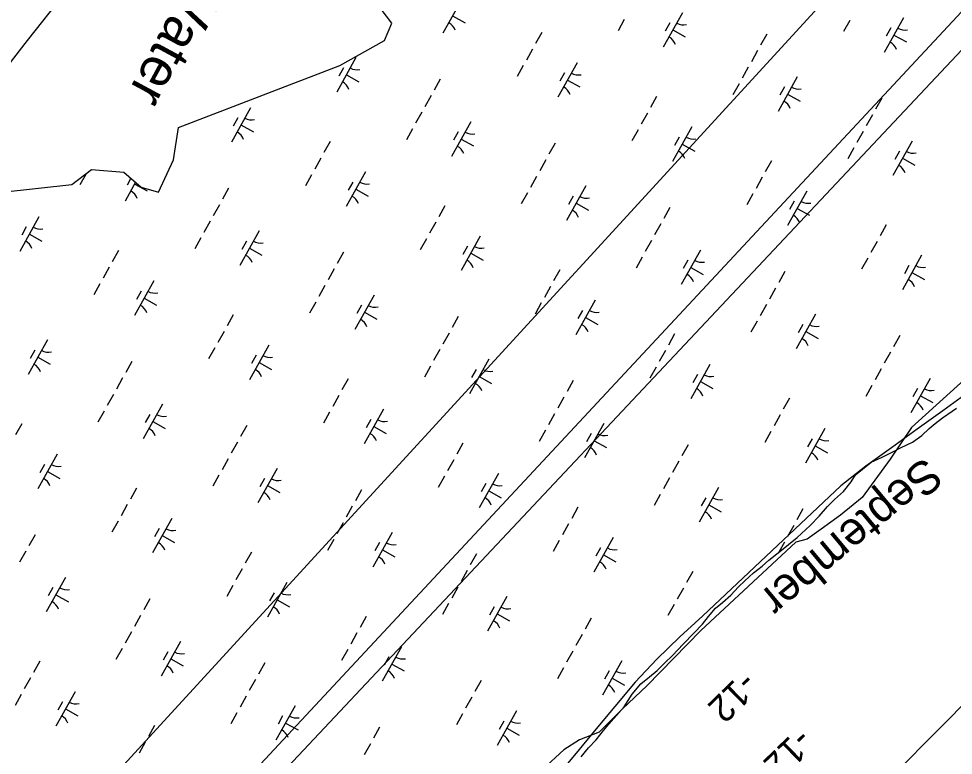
# Model space of a CAD drawing. Extents: x 3923531 to 3943530, y 207391 to 229799.
# Drawn here: x 3930996 to 3932178, y 215585 to 216516 of the extents above; entities that cross this region are included whole.
import ezdxf

# ---------------------------------------------------------------- set-up
doc = ezdxf.new("R2010")
doc.units = 0
for name, color, linetype in [('V-RIVR-EDGE', 7, 'Continuous'), ('V-RIVR-IDEN', 7, 'Continuous'), ('V-RIVR-RANG', 7, 'Continuous'), ('V-RRAP-FSHR', 7, 'Continuous'), ('V-TOPO-MINR', 7, 'Continuous'), ('V-TOPO-SHOR', 7, 'Continuous'), ('V-UTIL-LINE', 7, 'Continuous'), ('V-WETL-SWMP', 7, 'Continuous')]:
    doc.layers.add(name, color=color, linetype=linetype)

msp = doc.modelspace()

# ---------------------------------------------------------------- linework, layer by layer
at = {"layer": 'V-RIVR-EDGE'}
msp.add_lwpolyline([(3932534, 216570), (3932571.7, 216467.5), (3932575.3, 216425.1), (3932550.5, 216376.7), (3932448, 216240), (3932420.8, 216215.3), (3932336, 216172.8), (3932310, 216164.6), (3932222.8, 216087.9), (3932125, 215999.5), (3932097.9, 215959.5), (3932062.5, 215911.1), (3932035.4, 215888.7), (3932010.7, 215871.1), (3931993, 215858.1), (3931978.8, 215854.6), (3931858.6, 215742.6), (3931790.2, 215673), (3931759.6, 215643.6), (3931730.1, 215614.1), (3931705.4, 215604.7), (3931685.3, 215591.7), (3931579.2, 215493.9)], dxfattribs=at)
at = {"layer": 'V-RRAP-FSHR'}
for points in [[(3932730.9, 216526.4), (3932701.6, 216498.3), (3932673.2, 216470.3), (3932644.3, 216442.5), (3932615.4, 216414.8), (3932586.6, 216387.5), (3932557.7, 216359.3), (3932528.9, 216331.6), (3932500.8, 216303.9), (3932471.7, 216275.7), (3932443.6, 216247.2), (3932415.5, 216218.7), (3932387.2, 216190.7), (3932355.6, 216166), (3932324.2, 216141.2), (3932292.7, 216116.5), (3932261.3, 216091.8), (3932229.6, 216067.3), (3932197.2, 216044), (3932164.7, 216020.6), (3932132.3, 215997.2), (3932099.8, 215973.8), (3932067.4, 215950.4), (3932035.8, 215925.9)], [(3932035.8, 215925.9), (3932006.7, 215898.5), (3931977.6, 215871.1), (3931948.4, 215843.7), (3931919.3, 215816.3), (3931890.2, 215788.9), (3931861.3, 215761.5), (3931831.9, 215734.7), (3931802.8, 215706.7), (3931775.6, 215677.4), (3931750, 215646.7), (3931724.3, 215616), (3931698.7, 215585.3), (3931673.1, 215554.5)]]:
    msp.add_lwpolyline(points, dxfattribs=at)
at = {"layer": 'V-TOPO-MINR'}
msp.add_lwpolyline([(3933005.2, 216542.4), (3932936.6, 216462.2), (3932867.9, 216381.9), (3932772.8, 216271), (3932751.4, 216246.4), (3932729.9, 216222), (3932708.2, 216197.8), (3932686.2, 216173.7), (3932514.1, 215987), (3932437.9, 215905.3), (3932361.2, 215824.2), (3932283.5, 215743.9), (3932205.3, 215664.2), (3932056.5, 215514.4)], dxfattribs=at)
at = {"layer": 'V-TOPO-SHOR'}
msp.add_lwpolyline([(3931053.7, 216548.3), (3931006.7, 216488.7), (3930975.3, 216447.9), (3930940.7, 216394.5), (3930909.4, 216369.4), (3930881.1, 216334.9), (3930865.4, 216297.2), (3930849.7, 216281.5), (3930821.5, 216256.4), (3930846.6, 216250.1), (3930893.7, 216281.5), (3930975.3, 216297.2), (3931063.2, 216306.6), (3931088.3, 216325.5), (3931129.1, 216322.3), (3931151, 216303.5), (3931173, 216297.2), (3931191.8, 216338), (3931198.1, 216378.8), (3931402.1, 216457.3), (3931458.6, 216488.7), (3931468, 216510.6), (3931439.8, 216548.3)], dxfattribs=at)
at = {"layer": 'V-UTIL-LINE'}
for points in [[(3936636.4, 224015.9), (3936525.6, 224056.2), (3935321.3, 220766.2), (3935347.7, 220401.8), (3934871.3, 219561.1), (3934439.5, 219247.4), (3932085.9, 216616.8), (3928247.6, 212430.3)], [(3934948.1, 219998.5), (3933937.9, 218403.6), (3930512.9, 214727.6), (3928293.6, 212405.3)], [(3928303.7, 212396.8), (3930529.6, 214712.5), (3934263.4, 218684.8), (3934306.8, 218941.8), (3934562.1, 219352.8), (3934805.1, 219208.2)]]:
    msp.add_lwpolyline(points, dxfattribs=at)
at = {"layer": 'V-WETL-SWMP'}
for p, q in [((3931557, 216541.7), (3931532.6, 216498.1)), ((3931544.8, 216519.9), (3931560.5, 216511.1)), ((3931761.7, 216515.2), (3931753.9, 216501.2)), ((3931835.4, 216523.9), (3931811, 216480.3)), ((3932115, 216517.5), (3932090.6, 216473.8)), ((3931819.4, 216511.1), (3931813.5, 216500.6)), ((3931823.2, 216502.1), (3931838.9, 216493.3)), ((3932046.9, 216513.9), (3932039.1, 216500)), ((3932099, 216504.6), (3932093.1, 216494.2)), ((3931657.5, 216499), (3931649.7, 216485)), ((3931942, 216496.9), (3931934.2, 216482.9)), ((3932102.8, 216495.6), (3932118.5, 216486.9)), ((3931422.6, 216467.1), (3931398.2, 216423.4)), ((3931645.8, 216478), (3931638, 216464.1)), ((3931930.3, 216476), (3931922.5, 216462)), ((3931634.1, 216457.1), (3931626.3, 216443.1)), ((3931702.2, 216460.6), (3931677.8, 216417)), ((3931918.6, 216455), (3931910.8, 216441)), ((3931406.6, 216454.3), (3931400.7, 216443.8)), ((3931410.4, 216445.3), (3931426.1, 216436.5)), ((3931686.2, 216447.8), (3931680.3, 216437.3)), ((3931529.2, 216440.1), (3931521.4, 216426.1)), ((3931690, 216438.8), (3931705.7, 216430)), ((3931906.9, 216434), (3931899.1, 216420.1)), ((3931980.6, 216442.8), (3931956.2, 216399.2)), ((3931964.6, 216430), (3931958.7, 216419.5)), ((3931968.4, 216421), (3931984.1, 216412.2)), ((3931517.5, 216419.1), (3931509.7, 216405.1)), ((3931802.7, 216417.9), (3931794.9, 216403.9)), ((3932087.3, 216415.8), (3932079.4, 216401.8)), ((3931289.4, 216403.8), (3931265, 216360.1)), ((3931505.8, 216398.2), (3931498, 216384.2)), ((3931791, 216396.9), (3931783.2, 216382.9)), ((3931273.4, 216391), (3931267.5, 216380.5)), ((3931567.8, 216386), (3931543.4, 216342.3)), ((3932075.5, 216394.8), (3932067.7, 216380.9)), ((3931277.2, 216382), (3931292.9, 216373.2)), ((3931494.1, 216377.2), (3931486.3, 216363.2)), ((3931551.8, 216373.2), (3931545.9, 216362.7)), ((3931779.3, 216376), (3931771.5, 216362)), ((3931847.4, 216379.5), (3931823, 216335.8)), ((3932063.8, 216373.9), (3932056, 216359.9)), ((3931389.9, 216361), (3931382.1, 216347.1)), ((3931555.6, 216364.1), (3931571.3, 216355.4)), ((3931831.4, 216366.7), (3931825.5, 216356.2)), ((3932125.8, 216361.7), (3932101.4, 216318)), ((3931674.4, 216358.9), (3931666.6, 216345)), ((3931835.2, 216357.7), (3931850.9, 216348.9)), ((3932052.1, 216352.9), (3932044.3, 216339)), ((3932109.8, 216348.9), (3932103.9, 216338.4)), ((3931378.2, 216340.1), (3931370.4, 216326.1)), ((3931662.7, 216338), (3931654.9, 216324)), ((3931947.9, 216336.7), (3931940.1, 216322.8)), ((3932113.6, 216339.9), (3932129.3, 216331.1)), ((3931081.3, 216320.4), (3931073.5, 216306.4)), ((3931138, 216314.6), (3931133.1, 216305.8)), ((3931366.5, 216319.1), (3931358.7, 216305.2)), ((3931434.6, 216322.7), (3931410.2, 216279)), ((3931651, 216317), (3931643.2, 216303.1)), ((3931936.2, 216315.8), (3931928.4, 216301.8)), ((3931144, 216309.5), (3931130.6, 216285.5)), ((3931142.8, 216307.3), (3931158.5, 216298.5)), ((3931261.6, 216302.1), (3931253.8, 216288.1)), ((3931418.6, 216309.8), (3931412.7, 216299.4)), ((3931713, 216304.9), (3931688.6, 216261.2)), ((3931422.4, 216300.8), (3931438.1, 216292.1)), ((3931639.3, 216296.1), (3931631.5, 216282.1)), ((3931697, 216292), (3931691.1, 216281.6)), ((3931924.5, 216294.8), (3931916.7, 216280.9)), ((3931992.6, 216298.4), (3931968.2, 216254.7)), ((3931249.9, 216281.2), (3931242.1, 216267.2)), ((3931535.1, 216279.9), (3931527.3, 216265.9)), ((3931700.8, 216283), (3931716.5, 216274.2)), ((3931819.6, 216277.8), (3931811.8, 216263.9)), ((3931976.6, 216285.5), (3931970.7, 216275.1)), ((3931021.7, 216265.8), (3930997.4, 216222.2)), ((3931980.4, 216276.5), (3931996.1, 216267.8)), ((3931238.2, 216260.2), (3931230.4, 216246.2)), ((3931523.4, 216259), (3931515.6, 216245)), ((3931807.9, 216256.9), (3931800.1, 216242.9)), ((3932093.1, 216255.6), (3932085.3, 216241.6)), ((3931005.7, 216253), (3930999.9, 216242.5)), ((3931009.6, 216244), (3931025.3, 216235.2)), ((3931300.2, 216248), (3931275.8, 216204.4)), ((3931226.5, 216239.3), (3931218.7, 216225.3)), ((3931284.2, 216235.2), (3931278.3, 216224.7)), ((3931511.7, 216238), (3931503.9, 216224)), ((3931579.8, 216241.5), (3931555.4, 216197.9)), ((3931796.2, 216235.9), (3931788.4, 216221.9)), ((3932081.4, 216234.7), (3932073.6, 216220.7)), ((3931122.3, 216223.1), (3931114.5, 216209.1)), ((3931288, 216226.2), (3931303.7, 216217.4)), ((3931406.8, 216221), (3931399, 216207)), ((3931563.8, 216228.7), (3931557.9, 216218.2)), ((3931567.6, 216219.7), (3931583.3, 216210.9)), ((3931858.2, 216223.7), (3931833.8, 216180.1)), ((3931784.5, 216215), (3931776.7, 216201)), ((3931842.2, 216210.9), (3931836.3, 216200.4)), ((3932069.7, 216213.7), (3932061.9, 216199.7)), ((3932137.8, 216217.2), (3932113.4, 216173.6)), ((3931110.6, 216202.1), (3931102.8, 216188.1)), ((3931395.1, 216200), (3931387.3, 216186.1)), ((3931680.3, 216198.8), (3931672.5, 216184.8)), ((3931846, 216201.9), (3931861.7, 216193.1)), ((3931964.9, 216196.7), (3931957.1, 216182.7)), ((3932121.8, 216204.4), (3932116, 216193.9)), ((3932125.6, 216195.4), (3932141.3, 216186.6)), ((3931167, 216184.7), (3931142.6, 216141.1)), ((3931098.9, 216181.2), (3931091.1, 216167.2)), ((3931151, 216171.9), (3931145.1, 216161.4)), ((3931383.4, 216179.1), (3931375.6, 216165.1)), ((3931668.6, 216177.8), (3931660.8, 216163.9)), ((3931953.2, 216175.7), (3931945.4, 216161.8)), ((3931154.8, 216162.9), (3931170.5, 216154.1)), ((3931445.4, 216166.9), (3931421, 216123.2)), ((3931725, 216160.4), (3931700.6, 216116.8)), ((3931371.7, 216158.1), (3931363.9, 216144.2)), ((3931429.4, 216154.1), (3931423.5, 216143.6)), ((3931656.9, 216156.9), (3931649.1, 216142.9)), ((3931941.5, 216154.8), (3931933.6, 216140.8)), ((3931267.5, 216141.9), (3931259.7, 216128)), ((3931433.2, 216145.1), (3931448.9, 216136.3)), ((3931552, 216139.9), (3931544.2, 216125.9)), ((3931709, 216147.6), (3931703.1, 216137.1)), ((3931712.8, 216138.6), (3931728.5, 216129.8)), ((3932003.4, 216142.6), (3931979, 216099)), ((3931929.7, 216133.8), (3931921.9, 216119.9)), ((3931987.4, 216129.8), (3931981.6, 216119.3)), ((3931255.8, 216121), (3931248, 216107)), ((3931540.3, 216118.9), (3931532.5, 216104.9)), ((3931825.5, 216117.7), (3931817.7, 216103.7)), ((3931991.2, 216120.8), (3932006.9, 216112)), ((3932110.1, 216115.6), (3932102.3, 216101.6)), ((3931032.6, 216110.1), (3931008.2, 216066.4)), ((3931312.2, 216103.6), (3931287.8, 216059.9)), ((3931016.6, 216097.2), (3931010.7, 216086.8)), ((3931244.1, 216100), (3931236.3, 216086.1)), ((3931296.2, 216090.8), (3931290.3, 216080.3)), ((3931528.6, 216098), (3931520.8, 216084)), ((3931813.8, 216096.7), (3931806, 216082.7)), ((3932098.4, 216094.6), (3932090.6, 216080.7)), ((3931020.4, 216088.2), (3931036.1, 216079.5)), ((3931139.2, 216083), (3931131.4, 216069.1)), ((3931300, 216081.8), (3931315.7, 216073)), ((3931516.9, 216077), (3931509.1, 216063)), ((3931590.6, 216085.8), (3931566.2, 216042.1)), ((3931870.2, 216079.3), (3931845.8, 216035.6)), ((3931574.6, 216072.9), (3931568.7, 216062.5)), ((3931802.1, 216075.8), (3931794.3, 216061.8)), ((3931854.2, 216066.5), (3931848.4, 216056)), ((3932086.7, 216073.7), (3932078.9, 216059.7)), ((3931127.5, 216062.1), (3931119.7, 216048.1)), ((3931412.7, 216060.8), (3931404.9, 216046.9)), ((3931578.4, 216063.9), (3931594.1, 216055.2)), ((3931697.3, 216058.7), (3931689.5, 216044.8)), ((3931858, 216057.5), (3931873.7, 216048.7)), ((3932148.6, 216061.5), (3932124.2, 216017.8)), ((3932075, 216052.7), (3932067.2, 216038.7)), ((3932132.6, 216048.7), (3932126.8, 216038.2)), ((3931115.8, 216041.1), (3931108, 216027.2)), ((3931401, 216039.9), (3931393.2, 216025.9)), ((3931685.5, 216037.8), (3931677.7, 216023.8)), ((3931970.7, 216036.5), (3931962.9, 216022.6)), ((3932136.4, 216039.7), (3932152.1, 216030.9)), ((3931104.1, 216020.2), (3931096.3, 216006.2)), ((3931177.8, 216028.9), (3931153.4, 215985.3)), ((3931389.3, 216018.9), (3931381.5, 216004.9)), ((3931457.4, 216022.5), (3931433, 215978.8)), ((3932164.2, 216011.6), (3932176.6, 216020.3)), ((3932176.6, 216020.3), (3932182, 216024)), ((3931161.8, 216016.1), (3931155.9, 216005.6)), ((3931165.6, 216007.1), (3931181.3, 215998.3)), ((3931441.4, 216009.6), (3931435.5, 215999.2)), ((3931673.8, 216016.8), (3931666, 216002.9)), ((3931959, 216015.6), (3931951.2, 216001.6)), ((3932154.7, 216004.7), (3932164.2, 216011.6)), ((3930999.9, 216004), (3930992.1, 215990)), ((3931284.4, 216001.9), (3931276.6, 215987.9)), ((3931445.2, 216000.6), (3931460.9, 215991.8)), ((3931662.1, 215995.9), (3931654.3, 215981.9)), ((3931735.8, 216004.6), (3931711.4, 215961)), ((3931947.3, 215994.6), (3931939.5, 215980.7)), ((3932015.4, 215998.2), (3931991, 215954.5)), ((3932138, 215989.4), (3932147.5, 215998.2)), ((3932147.5, 215998.2), (3932154.7, 216004.7)), ((3931719.8, 215991.8), (3931713.9, 215981.3)), ((3931723.6, 215982.8), (3931739.3, 215974)), ((3931999.4, 215985.3), (3931993.6, 215974.9)), ((3932126.4, 215981.1), (3932138, 215989.4)), ((3931272.7, 215980.9), (3931264.9, 215967)), ((3931557.9, 215979.7), (3931550.1, 215965.7)), ((3931842.5, 215977.6), (3931834.7, 215963.6)), ((3932003.2, 215976.3), (3932018.9, 215967.6)), ((3932099.5, 215967.8), (3932111.2, 215973.7)), ((3932111.2, 215973.7), (3932126.4, 215981.1)), ((3931044.6, 215965.6), (3931020.2, 215922)), ((3931261, 215960), (3931253.2, 215946)), ((3931546.2, 215958.7), (3931538.4, 215944.8)), ((3932074.1, 215955.5), (3932087.9, 215961.8)), ((3932087.9, 215961.8), (3932099.5, 215967.8)), ((3931028.6, 215952.8), (3931022.7, 215942.3)), ((3931323, 215947.8), (3931298.6, 215904.2)), ((3931830.8, 215956.7), (3931823, 215942.7)), ((3932054.2, 215939.8), (3932074.1, 215955.5)), ((3931032.4, 215943.8), (3931048.1, 215935)), ((3931249.3, 215939), (3931241.5, 215925.1)), ((3931307, 215935), (3931301.1, 215924.5)), ((3931534.5, 215937.8), (3931526.7, 215923.8)), ((3931602.6, 215941.3), (3931578.2, 215897.7)), ((3931819.1, 215935.7), (3931811.3, 215921.7)), ((3932048.9, 215930.7), (3932054.2, 215939.8)), ((3931310.8, 215926), (3931326.5, 215917.2)), ((3931586.6, 215928.5), (3931580.7, 215918)), ((3931881, 215923.5), (3931856.6, 215879.9)), ((3932039.2, 215918.6), (3932048.9, 215930.7)), ((3931145.1, 215922.9), (3931137.3, 215908.9)), ((3931429.6, 215920.8), (3931421.8, 215906.8)), ((3931590.4, 215919.5), (3931606.1, 215910.7)), ((3931807.4, 215914.8), (3931799.6, 215900.8)), ((3932027.5, 215908.6), (3932039.2, 215918.6)), ((3931133.4, 215901.9), (3931125.6, 215887.9)), ((3931417.9, 215899.8), (3931410.1, 215885.9)), ((3931865, 215910.7), (3931859.2, 215900.2)), ((3931868.8, 215901.7), (3931884.5, 215892.9)), ((3932008.4, 215887.2), (3932018.9, 215899.5)), ((3932018.9, 215899.5), (3932027.5, 215908.6)), ((3931703.1, 215898.6), (3931695.3, 215884.6)), ((3931987.7, 215896.5), (3931979.9, 215882.5)), ((3931121.7, 215881), (3931113.9, 215867)), ((3931189.8, 215884.5), (3931165.4, 215840.8)), ((3931406.2, 215878.9), (3931398.4, 215864.9)), ((3931691.4, 215877.6), (3931683.6, 215863.7)), ((3931996.7, 215875.6), (3932008.4, 215887.2)), ((3931173.8, 215871.7), (3931167.9, 215861.2)), ((3931468.2, 215866.7), (3931443.8, 215823)), ((3931976, 215875.5), (3931968.2, 215861.6)), ((3931980.4, 215860.4), (3931996.7, 215875.6)), ((3931016.8, 215863.9), (3931009, 215850)), ((3931177.6, 215862.7), (3931193.3, 215853.9)), ((3931394.5, 215857.9), (3931386.7, 215843.9)), ((3931452.2, 215853.9), (3931446.3, 215843.4)), ((3931679.7, 215856.7), (3931671.9, 215842.7)), ((3931747.8, 215860.2), (3931723.4, 215816.6)), ((3931964.3, 215854.6), (3931957.1, 215841.7)), ((3931958.3, 215842.7), (3931980.4, 215860.4)), ((3931005.1, 215843), (3930997.3, 215829)), ((3931290.3, 215841.7), (3931282.5, 215827.8)), ((3931456, 215844.9), (3931471.7, 215836.1)), ((3931731.8, 215847.4), (3931726, 215836.9)), ((3931954.7, 215839.8), (3931958.3, 215842.7)), ((3931574.9, 215839.6), (3931567.1, 215825.7)), ((3931735.6, 215838.4), (3931751.3, 215829.6)), ((3931936, 215824.2), (3931944.8, 215831.5)), ((3931944.8, 215831.5), (3931954.7, 215839.8)), ((3931278.6, 215820.8), (3931270.8, 215806.8)), ((3931563.2, 215818.7), (3931555.4, 215804.7)), ((3931848.4, 215817.4), (3931840.5, 215803.5)), ((3931925.3, 215815.5), (3931936, 215824.2)), ((3931055.4, 215809.8), (3931031, 215766.2)), ((3931906.4, 215797.8), (3931914.2, 215805.5)), ((3931914.2, 215805.5), (3931925.3, 215815.5)), ((3931039.4, 215797), (3931033.5, 215786.5)), ((3931266.9, 215799.8), (3931259.1, 215785.9)), ((3931335, 215803.4), (3931310.6, 215759.7)), ((3931551.5, 215797.7), (3931543.6, 215783.8)), ((3931836.6, 215796.5), (3931828.8, 215782.5)), ((3931896.5, 215787.3), (3931906.4, 215797.8)), ((3931043.2, 215788), (3931058.9, 215779.2)), ((3931162, 215782.8), (3931154.2, 215768.8)), ((3931319, 215790.5), (3931313.1, 215780.1)), ((3931322.8, 215781.5), (3931338.5, 215772.8)), ((3931613.4, 215785.6), (3931589, 215741.9)), ((3931885.9, 215778.1), (3931896.5, 215787.3)), ((3931539.7, 215776.8), (3931531.9, 215762.8)), ((3931597.4, 215772.7), (3931591.6, 215762.3)), ((3931824.9, 215775.5), (3931817.1, 215761.6)), ((3931868.3, 215760.5), (3931877, 215771)), ((3931877, 215771), (3931885.9, 215778.1)), ((3931150.3, 215761.9), (3931142.5, 215747.9)), ((3931435.5, 215760.6), (3931427.7, 215746.6)), ((3931601.2, 215763.7), (3931616.9, 215755)), ((3931720.1, 215758.5), (3931712.3, 215744.6)), ((3931860.7, 215750.6), (3931868.3, 215760.5)), ((3931849.6, 215739.6), (3931860.7, 215750.6)), ((3931138.6, 215740.9), (3931130.8, 215726.9)), ((3931423.8, 215739.7), (3931416, 215725.7)), ((3931708.4, 215737.6), (3931700.6, 215723.6)), ((3931836.3, 215725.6), (3931849.6, 215739.6)), ((3931200.6, 215728.7), (3931176.2, 215685.1)), ((3931480.2, 215722.2), (3931455.8, 215678.6)), ((3931822.8, 215711.2), (3931836.3, 215725.6)), ((3931126.9, 215720), (3931119.1, 215706)), ((3931184.6, 215715.9), (3931178.7, 215705.4)), ((3931412.1, 215718.7), (3931404.3, 215704.7)), ((3931696.7, 215716.6), (3931688.9, 215702.7)), ((3931813.1, 215701.7), (3931822.8, 215711.2)), ((3931022.7, 215703.8), (3931014.9, 215689.8)), ((3931188.4, 215706.9), (3931204.1, 215698.1)), ((3931307.3, 215701.7), (3931299.5, 215687.7)), ((3931464.2, 215709.4), (3931458.4, 215698.9)), ((3931468, 215700.4), (3931483.7, 215691.6)), ((3931758.6, 215704.4), (3931734.2, 215660.8)), ((3931803.4, 215692.4), (3931813.1, 215701.7)), ((3931685, 215695.7), (3931677.2, 215681.7)), ((3931742.6, 215691.6), (3931736.8, 215681.1)), ((3931793.6, 215684.1), (3931803.4, 215692.4)), ((3931011, 215682.8), (3931003.2, 215668.9)), ((3931295.6, 215680.7), (3931287.7, 215666.8)), ((3931580.7, 215679.5), (3931572.9, 215665.5)), ((3931746.4, 215682.6), (3931762.1, 215673.8)), ((3931772, 215662.2), (3931782.7, 215675.5)), ((3931782.7, 215675.5), (3931793.6, 215684.1)), ((3931067.4, 215665.4), (3931043, 215621.8)), ((3930999.3, 215661.9), (3930991.5, 215647.9)), ((3931051.4, 215652.6), (3931045.5, 215642.1)), ((3931283.8, 215659.8), (3931276, 215645.8)), ((3931569, 215658.5), (3931561.2, 215644.6)), ((3931761.5, 215646.4), (3931772, 215662.2)), ((3931055.2, 215643.6), (3931070.9, 215634.8)), ((3931345.8, 215647.6), (3931321.4, 215603.9)), ((3931625.4, 215641.1), (3931601, 215597.5)), ((3931742.3, 215624.3), (3931761.5, 215646.4)), ((3931272.1, 215638.8), (3931264.3, 215624.9)), ((3931329.8, 215634.8), (3931324, 215624.3)), ((3931557.3, 215637.6), (3931549.5, 215623.6)), ((3931609.4, 215628.3), (3931603.6, 215617.8)), ((3931167.9, 215622.7), (3931160.1, 215608.7)), ((3931333.6, 215625.8), (3931349.3, 215617)), ((3931452.5, 215620.6), (3931444.7, 215606.6)), ((3931613.2, 215619.3), (3931628.9, 215610.5)), ((3931726.2, 215604.5), (3931735.7, 215616.2)), ((3931735.7, 215616.2), (3931742.3, 215624.3)), ((3931716.5, 215594.4), (3931726.2, 215604.5)), ((3931156.2, 215601.7), (3931148.4, 215587.7)), ((3931440.8, 215599.6), (3931433, 215585.6)), ((3931707.4, 215583.2), (3931716.5, 215594.4))]:
    msp.add_line(p, q, dxfattribs=at)
for centre, start, end in [((3931531.5, 216495.7), 20.0381, 61.5817), ((3931836.9, 216526.1), 240.0381, 281.5817), ((3932116.5, 216519.6), 240.0381, 281.5817), ((3931809.9, 216477.9), 20.0381, 61.5817), ((3932089.5, 216471.4), 20.0381, 61.5817), ((3931424, 216469.3), 240.0381, 281.5817), ((3931703.7, 216462.8), 240.0381, 281.5817), ((3931397.1, 216421), 20.0381, 61.5817), ((3931676.7, 216414.6), 20.0381, 61.5817), ((3931982.1, 216445), 240.0381, 281.5817), ((3931955.1, 216396.8), 20.0381, 61.5817), ((3931290.8, 216406), 240.0381, 281.5817), ((3931263.9, 216357.7), 20.0381, 61.5817), ((3931569.3, 216388.1), 240.0381, 281.5817), ((3931848.9, 216381.7), 240.0381, 281.5817), ((3931542.3, 216339.9), 20.0381, 61.5817), ((3931821.9, 216333.4), 20.0381, 61.5817), ((3932127.3, 216363.9), 240.0381, 281.5817), ((3932100.3, 216315.6), 20.0381, 61.5817), ((3931436.1, 216324.8), 240.0381, 281.5817), ((3931129.5, 216283.1), 20.0381, 61.5817), ((3931409.1, 216276.6), 20.0381, 61.5817), ((3931714.5, 216307), 240.0381, 281.5817), ((3931994.1, 216300.5), 240.0381, 281.5817), ((3931687.5, 216258.8), 20.0381, 61.5817), ((3931967.1, 216252.3), 20.0381, 61.5817), ((3931023.2, 216268), 240.0381, 281.5817), ((3930996.3, 216219.8), 20.0381, 61.5817), ((3931301.6, 216250.2), 240.0381, 281.5817), ((3931581.3, 216243.7), 240.0381, 281.5817), ((3931274.7, 216202), 20.0381, 61.5817), ((3931554.3, 216195.5), 20.0381, 61.5817), ((3931859.7, 216225.9), 240.0381, 281.5817), ((3932139.3, 216219.4), 240.0381, 281.5817), ((3931832.7, 216177.7), 20.0381, 61.5817), ((3932112.4, 216171.2), 20.0381, 61.5817), ((3931168.4, 216186.9), 240.0381, 281.5817), ((3931141.5, 216138.6), 20.0381, 61.5817), ((3931446.9, 216169.1), 240.0381, 281.5817), ((3931419.9, 216120.8), 20.0381, 61.5817), ((3931726.5, 216162.6), 240.0381, 281.5817), ((3931699.5, 216114.4), 20.0381, 61.5817), ((3932004.9, 216144.8), 240.0381, 281.5817), ((3931978, 216096.5), 20.0381, 61.5817), ((3931034, 216112.2), 240.0381, 281.5817), ((3931313.7, 216105.7), 240.0381, 281.5817), ((3931007.1, 216064), 20.0381, 61.5817), ((3931286.7, 216057.5), 20.0381, 61.5817), ((3931592.1, 216087.9), 240.0381, 281.5817), ((3931871.7, 216081.5), 240.0381, 281.5817), ((3931565.1, 216039.7), 20.0381, 61.5817), ((3931844.8, 216033.2), 20.0381, 61.5817), ((3932150.1, 216063.7), 240.0381, 281.5817), ((3932123.2, 216015.4), 20.0381, 61.5817), ((3931179.3, 216031.1), 240.0381, 281.5817), ((3931458.9, 216024.6), 240.0381, 281.5817), ((3931152.3, 215982.9), 20.0381, 61.5817), ((3931431.9, 215976.4), 20.0381, 61.5817), ((3931737.3, 216006.8), 240.0381, 281.5817), ((3932016.9, 216000.3), 240.0381, 281.5817), ((3931710.3, 215958.6), 20.0381, 61.5817), ((3931990, 215952.1), 20.0381, 61.5817), ((3931046.1, 215967.8), 240.0381, 281.5817), ((3931019.1, 215919.6), 20.0381, 61.5817), ((3931324.5, 215950), 240.0381, 281.5817), ((3931604.1, 215943.5), 240.0381, 281.5817), ((3931297.5, 215901.8), 20.0381, 61.5817), ((3931577.1, 215895.3), 20.0381, 61.5817), ((3931882.5, 215925.7), 240.0381, 281.5817), ((3931855.6, 215877.5), 20.0381, 61.5817), ((3931191.3, 215886.7), 240.0381, 281.5817), ((3931164.3, 215838.4), 20.0381, 61.5817), ((3931469.7, 215868.9), 240.0381, 281.5817), ((3931749.3, 215862.4), 240.0381, 281.5817), ((3931442.7, 215820.6), 20.0381, 61.5817), ((3931722.4, 215814.1), 20.0381, 61.5817), ((3931056.9, 215812), 240.0381, 281.5817), ((3931336.5, 215805.5), 240.0381, 281.5817), ((3931029.9, 215763.8), 20.0381, 61.5817), ((3931309.5, 215757.3), 20.0381, 61.5817), ((3931614.9, 215787.7), 240.0381, 281.5817), ((3931588, 215739.5), 20.0381, 61.5817), ((3931202.1, 215730.9), 240.0381, 281.5817), ((3931481.7, 215724.4), 240.0381, 281.5817), ((3931175.1, 215682.7), 20.0381, 61.5817), ((3931454.8, 215676.2), 20.0381, 61.5817), ((3931760.1, 215706.6), 240.0381, 281.5817), ((3931733.2, 215658.4), 20.0381, 61.5817), ((3931068.9, 215667.6), 240.0381, 281.5817), ((3931041.9, 215619.4), 20.0381, 61.5817), ((3931347.3, 215649.8), 240.0381, 281.5817), ((3931626.9, 215643.3), 240.0381, 281.5817), ((3931320.3, 215601.5), 20.0381, 61.5817), ((3931600, 215595.1), 20.0381, 61.5817)]:
    msp.add_arc(centre, 17.6, start, end, dxfattribs=at)

# ---------------------------------------------------------------- texts
at = {"layer": 'V-RIVR-IDEN'}
for s, height, rotation, p in [('Water', 50, 241.5894, (3931218.4, 216579.9)), ('September', 42, 219.744, (3932141.8, 215963.9))]:
    msp.add_text(s, height=height, rotation=rotation, dxfattribs=at).set_placement(p)
at = {"layer": 'V-RIVR-RANG'}
for p in [(3931911.7, 215692.8), (3931981.7, 215621.3)]:
    msp.add_text('-12', height=33.5, rotation=224.2683, dxfattribs=at).set_placement(p)

doc.saveas('drawing.dxf')
